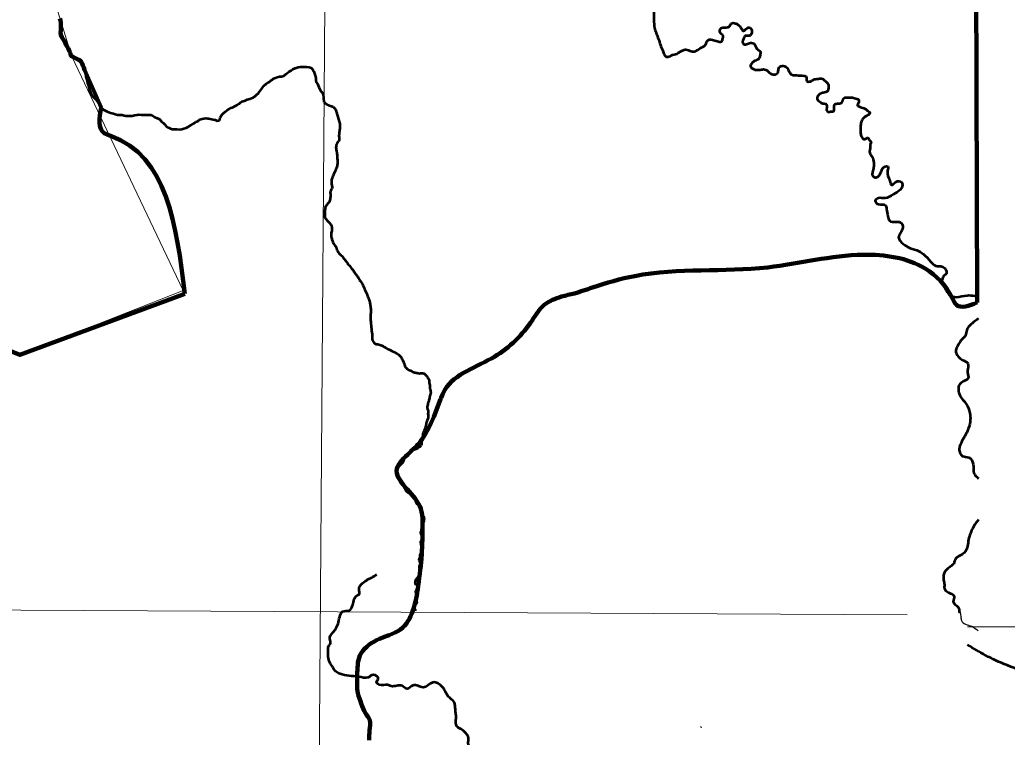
# Model space of a CAD drawing. Extents: x 553962 to 842807, y 8883888 to 9032388.
# Drawn here: x 818510 to 821423, y 9010252 to 9012369 of the extents above; entities that cross this region are included whole.
import ezdxf

# ---------------------------------------------------------------- set-up
doc = ezdxf.new("R2010")
doc.units = 0
doc.header["$LTSCALE"] = 200
for name, color, linetype, lineweight in [('1', 7, 'Continuous', 13), ('23', 7, 'Continuous', 13), ('24', 7, 'Continuous', 25), ('27', 7, 'Continuous', 13), ('35', 7, 'Continuous', 13), ('4', 7, 'Continuous', 25), ('40', 7, 'Continuous', 25), ('57', 7, 'Continuous', 13)]:
    doc.layers.add(name, color=color, linetype=linetype, lineweight=lineweight)

msp = doc.modelspace()

# ---------------------------------------------------------------- linework, layer by layer
at = {"layer": '1'}
msp.add_line((821305.2, 9010578.1), (835309.2, 9010577.5), dxfattribs=at)
for points in [[(819491.5, 9023933.1), (819436.9, 9016147.3), (819350.2, 9004420.8)], [(800782.2, 9010709.7), (808429.8, 9010680.7), (821127.5, 9010613.4)]]:
    msp.add_lwpolyline(points, dxfattribs=at)
at = {"layer": '23'}
msp.add_lwpolyline([(818416.3, 9011417.8), (818510.3, 9011380.4), (818992.1, 9011570.6), (818662.2, 9012263.2), (818629.4, 9012371.8), (818586.1, 9012506.7), (819143.5, 9012424), (819645.3, 9012611.6), (820050.1, 9012975.7), (820207.6, 9012918.5), (820554.3, 9013201.3), (821146.2, 9013588.7), (820842.8, 9013922.9), (820824.7, 9014163.4), (820811.4, 9014323), (820731.7, 9014362.8), (820680.2, 9014373.9), (820443.4, 9014602.6), (820513, 9014700.1)], dxfattribs=at)
at = {"layer": '24', "lineweight": 53}
for points in [[(818628.3, 9012373), (818629.8, 9012367.3), (818631.2, 9012360.7), (818631.2, 9012354.6), (818631.2, 9012349), (818631.1, 9012343.9), (818630.6, 9012337.8), (818630, 9012331.7), (818630.5, 9012324.6), (818633.5, 9012317.9), (818637, 9012312.8), (818640.5, 9012306.7), (818643.6, 9012302.6), (818645.5, 9012296.4), (818649.1, 9012291.3), (818652.1, 9012285.2), (818654.6, 9012280.6), (818656.6, 9012276), (818659.1, 9012269.4), (818660.6, 9012263.2), (818665.7, 9012261.2), (818670.7, 9012257.6), (818676.3, 9012254.5), (818680.8, 9012252.4), (818686.9, 9012249.8), (818691, 9012244.7), (818693.5, 9012240.1), (818696, 9012234), (818698.5, 9012228.4), (818700.5, 9012221.7)], [(818700.5, 9012221.7), (818702, 9012216.1), (818703.9, 9012208.5), (818704.9, 9012200.8), (818706.4, 9012195.2), (818708.4, 9012188.6), (818709.9, 9012181.9), (818712.3, 9012174.3), (818714.3, 9012166.1), (818716.3, 9012160), (818718.8, 9012154.4), (818720.3, 9012149.3), (818723.8, 9012145.2), (818728.4, 9012140), (818732.9, 9012134.9), (818736.5, 9012131.3), (818740, 9012127.2), (818744.5, 9012120.1), (818748.1, 9012114.5), (818751.6, 9012108.8), (818756.1, 9012104.7), (818761.7, 9012101.6), (818767.3, 9012099), (818772.3, 9012096.5), (818777.9, 9012094.4), (818786.1, 9012092.3), (818791.6, 9012090.7), (818798.2, 9012088.7), (818804.3, 9012088.6), (818812, 9012088.6), (818817.5, 9012086.5), (818823.1, 9012086), (818830.2, 9012085.9), (818835.3, 9012085.9), (818841.4, 9012085.8), (818849.6, 9012087.8), (818855.7, 9012088.8), (818861.3, 9012089.3), (818868.9, 9012089.2), (818876.6, 9012089.2), (818884.7, 9012089.1), (818889.8, 9012089.1), (818896.4, 9012089), (818901, 9012087), (818908, 9012082.3), (818913.6, 9012080.3), (818921.7, 9012075.6), (818927.8, 9012069.5), (818932.8, 9012065.4), (818937.9, 9012060.2), (818941.4, 9012055.6), (818945.5, 9012052.6), (818950, 9012050.5), (818954.6, 9012048.4), (818959.7, 9012046.9), (818966.8, 9012046.8), (818972.9, 9012046.3), (818981, 9012045.7), (818987.7, 9012046.2), (818993.3, 9012048.2), (819000.4, 9012050.7), (819006.5, 9012053.7), (819014.2, 9012058.2), (819022.9, 9012063.3), (819029.5, 9012067.8)], [(819099.1, 9012072.2), (819099.8, 9012074.6), (819101.4, 9012081.2), (819106, 9012088.8), (819110.6, 9012093.9), (819116.8, 9012098.5), (819121.4, 9012102.5), (819126.5, 9012105.5), (819133.6, 9012109), (819139.7, 9012111.6), (819144.3, 9012114.1), (819150.5, 9012117.6), (819156.6, 9012121.6), (819160.7, 9012125.2), (819165.3, 9012127.7), (819175.5, 9012131.2), (819180.6, 9012133.7), (819188.2, 9012136.2), (819193.8, 9012138.2), (819198.4, 9012140.2), (819203.5, 9012142.7), (819208.1, 9012147.3), (819213.8, 9012152.8), (819219.4, 9012159.4), (819222.5, 9012164.5), (819226.6, 9012170.1), (819230.2, 9012174.1), (819236.9, 9012180.2), (819243.5, 9012184.2), (819249.6, 9012188.8), (819254.2, 9012192.3), (819258.3, 9012195.9), (819263.9, 9012197.9), (819269, 9012199.9), (819275.7, 9012201.9), (819281.8, 9012202.3), (819288.4, 9012203.8), (819295, 9012208.4), (819299.6, 9012212.4), (819304.8, 9012216.4), (819309.9, 9012220), (819315, 9012223.5), (819322.6, 9012226.5), (819331.3, 9012229), (819337.4, 9012230.5), (819349.1, 9012230.4), (819355.7, 9012230.4), (819363.3, 9012229.8), (819369.4, 9012227.7), (819373.5, 9012223.1), (819377, 9012216.5), (819379.5, 9012210.9), (819381.5, 9012204.7), (819382.9, 9012197.1), (819382.9, 9012191.5), (819384.4, 9012185.4), (819388.4, 9012179.7), (819391.9, 9012170.6), (819395.9, 9012162.9), (819397.9, 9012158.3), (819401.5, 9012154.7), (819405, 9012150.1), (819407.2, 9012126.3)], [(819029.5, 9012067.8), (819035.1, 9012069.8), (819041.2, 9012074.9), (819047.7, 9012077.3), (819052.8, 9012077.7), (819059.4, 9012078.5), (819064.5, 9012077.7), (819066.9, 9012078.1), (819071.6, 9012077.3), (819079.8, 9012075), (819085.7, 9012074.2), (819091.6, 9012071.4), (819099.1, 9012072.2)]]:
    msp.add_lwpolyline(points, dxfattribs=at)
for points in [[(820101.7, 9012869.5), (820110.7, 9012856.1), (820137, 9012851.4), (820172.9, 9012843.8), (820194.5, 9012833.5), (820214.3, 9012832.5), (820229.4, 9012843.8), (820240.7, 9012862.7), (820262.4, 9012868.4), (820283.1, 9012871.2), (820301, 9012860.8), (820311.4, 9012855.2), (820302.9, 9012840.1), (820291.6, 9012834.4), (820286.9, 9012820.3), (820297.3, 9012812.8), (820316.1, 9012821.2), (820334, 9012825), (820342.5, 9012816.5), (820336.9, 9012803.3), (820335.9, 9012784.5), (820340.6, 9012760), (820344.4, 9012746.8), (820357.6, 9012734.5), (820378.3, 9012722.3), (820403.8, 9012722.3), (820419.8, 9012721.3), (820430.2, 9012715.7), (820437.7, 9012698.7), (820448.1, 9012690.2), (820454.7, 9012677), (820455.6, 9012660.1), (820439.6, 9012651.6), (820424.5, 9012638.4), (820414.2, 9012625.2), (820404.7, 9012621.4), (820401, 9012612), (820384, 9012603.5), (820373.2, 9012583.1), (820371.7, 9012568.2), (820374.3, 9012551.7), (820379.7, 9012533), (820382.8, 9012525), (820380.2, 9012507.4), (820374.8, 9012500), (820374.3, 9012494.1), (820373.8, 9012482.9), (820369.5, 9012473.8), (820366.3, 9012463.2), (820367.9, 9012453.6), (820373.8, 9012445.6), (820377.5, 9012435.5), (820378.1, 9012415.2), (820379.7, 9012395.5), (820380.2, 9012369.3)], [(820380.2, 9012369.3), (820382.3, 9012345.9), (820387.1, 9012329.4), (820394, 9012311.8), (820399.4, 9012295.2), (820406.3, 9012277.7), (820411.1, 9012265.4), (820418, 9012259.5), (820431.4, 9012263.8), (820447.9, 9012269.1), (820464.9, 9012278.7), (820474.5, 9012281.4), (820490.5, 9012276.6), (820502.8, 9012276.6), (820516.7, 9012285.1), (820531.6, 9012294.2), (820536.9, 9012304.8), (820544.4, 9012310.7), (820552.9, 9012309.7), (820567.3, 9012305.9), (820579.6, 9012304.8), (820583.8, 9012313.9), (820584.4, 9012321.9), (820575.3, 9012331.5), (820576.9, 9012342.7), (820583.3, 9012346.4), (820597.2, 9012347), (820604.1, 9012351.2), (820608.3, 9012358.2), (820621.1, 9012358.7), (820628.6, 9012354.4), (820638.2, 9012343.8), (820644.6, 9012336.3), (820649.9, 9012340), (820655.3, 9012344.8), (820663.8, 9012345.9), (820669.1, 9012338.4), (820667, 9012326.2), (820660.6, 9012321.4), (820651, 9012321.9), (820644.6, 9012312.8), (820641.9, 9012303.8), (820645.7, 9012296.8), (820656.3, 9012297.9), (820668.1, 9012301.1), (820675.5, 9012299), (820679.8, 9012291.5), (820684.1, 9012283.5), (820693.6, 9012275.5), (820693.6, 9012264.3), (820691, 9012255.8), (820678.2, 9012247.8), (820670.2, 9012241.9), (820664.9, 9012232.3), (820678.2, 9012221.8)], [(820678.2, 9012221.8), (820694.2, 9012221.8), (820707, 9012222.9), (820720.8, 9012213.8), (820736.3, 9012207.4), (820746.4, 9012214.4), (820748.6, 9012226.6), (820758.2, 9012233), (820772, 9012228.2), (820779.5, 9012216), (820786.9, 9012207.4), (820801.9, 9012205.3), (820822.1, 9012204.2), (820828.5, 9012202.6), (820830.7, 9012194.6), (820831.7, 9012188.2), (820841.3, 9012187.2), (820850.9, 9012192.5), (820865.8, 9012195.2), (820877.6, 9012195.2), (820886.1, 9012188.2), (820895.7, 9012176), (820895.2, 9012168), (820893.6, 9012160), (820879.7, 9012154.1), (820868, 9012148.8), (820863.7, 9012144), (820861.6, 9012139.2), (820863.2, 9012132.8), (820869, 9012128), (820878.6, 9012122.1), (820886.6, 9012121.6), (820890.4, 9012112.5), (820889.8, 9012102.4), (820895.2, 9012097), (820901.6, 9012098.1), (820911.7, 9012100.8), (820911.7, 9012111.4), (820913.8, 9012119.4), (820924.5, 9012122.1), (820934.6, 9012124.8), (820937.8, 9012131.7), (820941, 9012138.1), (820953.3, 9012139.7), (820966.6, 9012139.7), (820978.8, 9012136), (820984.2, 9012133.8), (820983.4, 9012123.7), (820981.3, 9012117.3), (820988.2, 9012112), (821003.2, 9012106.6), (821011.7, 9012100.2), (821017.6, 9012095.4), (821013.3, 9012089), (821004.2, 9012084.2)], [(819407.2, 9012126.3), (819409.3, 9012123.8), (819414.9, 9012120.2), (819426.3, 9012115.5), (819436.4, 9012110.4), (819440.7, 9012104.8), (819444.3, 9012095.5), (819447.7, 9012082.6), (819452.4, 9012068.7), (819454.3, 9012056.4), (819453.3, 9012044.9), (819451.6, 9012031), (819451.9, 9012019.9), (819452.3, 9012014), (819449.5, 9012009.8), (819445.7, 9012005.6), (819443.2, 9011998), (819442.4, 9011992), (819443.3, 9011985), (819445.3, 9011974.5), (819445.8, 9011964.6), (819446.9, 9011952.6), (819446.7, 9011944.4), (819444, 9011931.9), (819437, 9011917), (819432.8, 9011907.6), (819429.8, 9011897.2), (819429, 9011890.2), (819430.7, 9011878.8), (819431.3, 9011873.6), (819428.7, 9011868.3), (819426.3, 9011863.2), (819425.9, 9011854.6), (819426.2, 9011847.5), (819425.2, 9011840.5), (819423.7, 9011833.7), (819420.1, 9011829.2), (819415.7, 9011823.1), (819413, 9011819.1), (819410.8, 9011815), (819410.3, 9011810.4), (819409.2, 9011807), (819409.4, 9011801.2), (819410, 9011792.3), (819409.8, 9011785.5), (819413.4, 9011780.6), (819417.4, 9011776), (819423.7, 9011769.6), (819427.4, 9011765.4), (819430.2, 9011756.8), (819430.7, 9011750.4), (819430.5, 9011746), (819428.7, 9011740.5), (819428.1, 9011735.4), (819427.9, 9011730.3)], [(821004.2, 9012084.2), (820996.8, 9012076.8), (820992, 9012067.2), (820989.8, 9012053.8), (820989.8, 9012040.5), (820990.9, 9012028.8), (820997.8, 9012018.1), (821006.9, 9012018.6), (821010.6, 9012020.8), (821016.5, 9012013.8), (821020.8, 9012008.5), (821018.6, 9012001), (821018.6, 9011991.4), (821016.5, 9011982.4), (821020.2, 9011970.1), (821026.6, 9011958.9), (821028.8, 9011947.7), (821028.2, 9011933.8), (821025.6, 9011920), (821025, 9011909.3), (821030.9, 9011904.5), (821040.5, 9011905.6), (821050.6, 9011921), (821062.3, 9011936), (821070.3, 9011936), (821069.8, 9011924.2), (821076.1, 9011893.9), (821080.8, 9011882), (821098.8, 9011892.7), (821113.1, 9011886.8), (821107.1, 9011867.7), (821085.6, 9011853.3), (821062.9, 9011842.6), (821042.6, 9011842.6), (821033.1, 9011835.4), (821042.6, 9011824.7), (821062.9, 9011822.3), (821066.5, 9011811.5), (821070.1, 9011790), (821076.1, 9011775.7), (821094, 9011773.3), (821110.7, 9011768.6), (821114.3, 9011756.6), (821107.1, 9011739.9), (821102.3, 9011726.8), (821115.5, 9011707.7), (821135.8, 9011695.7), (821162, 9011686.2), (821175.2, 9011677.8), (821196.7, 9011656.3), (821212.2, 9011643.2), (821226.5, 9011642), (821238.4, 9011636), (821243.2, 9011622.9), (821233.7, 9011612.1)], [(819427.9, 9011730.3), (819429.5, 9011725.8), (819430.6, 9011720.9), (819433.6, 9011713.4), (819435.5, 9011708.9), (819439.4, 9011703.4), (819442.6, 9011698.9), (819444.3, 9011694.1), (819446.7, 9011687.2), (819451, 9011680.9), (819463.1, 9011669.2), (819465.2, 9011666.2), (819468.2, 9011661.1), (819472.6, 9011656.2), (819479.2, 9011646.6), (819484.7, 9011641.3), (819488.7, 9011635.3), (819493.1, 9011630.2), (819497.6, 9011623.1), (819504, 9011614.4), (819508.9, 9011607), (819512.4, 9011600.9), (819516.8, 9011595.2), (819523.7, 9011582.4), (819530.5, 9011566.3), (819537.7, 9011549.8), (819541.3, 9011539.2), (819543.8, 9011527.3), (819544.4, 9011519.8), (819545.6, 9011511.5), (819545.2, 9011504.8), (819544.2, 9011497.2), (819544.4, 9011490.3), (819544.6, 9011484.4), (819545.8, 9011472.8), (819547.7, 9011451.6), (819549.5, 9011430.6), (819550.3, 9011423.1), (819554.2, 9011417.4), (819557.2, 9011413.8), (819560.9, 9011412.2), (819566, 9011412), (819572.2, 9011410), (819577.9, 9011408.5), (819581.7, 9011405.9), (819588.2, 9011402.1), (819594.6, 9011398.7), (819612.9, 9011389.4), (819624.3, 9011383.3), (819630.2, 9011378.6), (819637.1, 9011369.2), (819640.5, 9011361.4), (819644, 9011353), (819647.1, 9011344.7), (819651.5, 9011340.4)], [(821233.7, 9011612.1), (821230.1, 9011600.2), (821236.1, 9011583.5), (821243.2, 9011569.2), (821254, 9011556), (821271.9, 9011551.2), (821304.1, 9011556), (821325.6, 9011554.8), (821337.5, 9011552.5), (821338.2, 9011552.2)], [(821338.2, 9011487.5), (821326.8, 9011479.6), (821311.3, 9011466.5), (821302.9, 9011453.3), (821299.3, 9011437.8), (821288.6, 9011425.9), (821279, 9011411.6), (821271.9, 9011397.2), (821271.9, 9011385.3), (821289.8, 9011366.2), (821306.5, 9011355.5), (821305.3, 9011328), (821307.7, 9011311.3), (821286.2, 9011298.1), (821283.8, 9011258.7), (821300.5, 9011237.2), (821312.5, 9011208.6), (821313.7, 9011189.5), (821307.7, 9011162), (821286.2, 9011120.2), (821281.4, 9011106.7), (821282.6, 9011092.3), (821291, 9011081.6), (821308.9, 9011078), (821322, 9011057.7), (821324.4, 9011031.4), (821336.3, 9011017.1), (821338.2, 9011015.6)], [(819651.5, 9011340.4), (819656.1, 9011336.4), (819661.9, 9011334.6), (819666.6, 9011331.9), (819671.5, 9011329.5), (819681.7, 9011327.4), (819688.5, 9011325.9), (819695.8, 9011326.4), (819701.2, 9011325.5), (819708.6, 9011319.2), (819714.4, 9011310.7), (819717, 9011305), (819717.4, 9011297.8), (819719, 9011290.7), (819719.3, 9011283.3), (819720.3, 9011277.8), (819721.8, 9011273.4), (819719.4, 9011259.1), (819716.6, 9011246.6), (819713.9, 9011237.6), (819712.4, 9011230.7), (819712, 9011224), (819714, 9011215.7), (819714, 9011209.7), (819714, 9011203.4), (819714.9, 9011196.3), (819713.6, 9011191.3), (819710.1, 9011184.2), (819708.1, 9011176.1), (819706.3, 9011167.3), (819703.1, 9011157), (819699.2, 9011147.6), (819698.1, 9011139.9), (819696.4, 9011131.6), (819694.9, 9011125.2), (819694.7, 9011117.8), (819692.9, 9011112.8), (819688.5, 9011107.8), (819683.1, 9011104.5), (819673.3, 9011101), (819667.8, 9011101.2), (819665.6, 9011101.2), (819661, 9011095.7), (819660, 9011091.5), (819656.5, 9011087), (819652.8, 9011085.1), (819650, 9011084.9), (819647.3, 9011083.5), (819645.3, 9011080.1), (819643.8, 9011075.7), (819642.1, 9011068.7), (819638.7, 9011062), (819633.6, 9011056.9), (819628.8, 9011051.9), (819625.2, 9011048.5)], [(819625.2, 9011048.5), (819622.3, 9011045), (819620.8, 9011041.4), (819619.7, 9011035.3), (819620.1, 9011032.2), (819623.2, 9011025.3), (819626.6, 9011019.9), (819630.9, 9011016.7), (819635.3, 9011010.5), (819638.9, 9011004.6), (819642.6, 9010996.8), (819643.9, 9010990.4), (819645.1, 9010986.2), (819647.4, 9010982.1), (819649.8, 9010978.6), (819657.1, 9010974.1), (819664.6, 9010973.2), (819667.1, 9010971.7), (819669, 9010967.3), (819672.4, 9010963.5), (819676.2, 9010959.6), (819676.9, 9010955.2), (819677.4, 9010948.2), (819678.6, 9010945.1), (819681.2, 9010941.1), (819686.4, 9010937.5), (819688.8, 9010935.5), (819690.3, 9010932.4), (819691.1, 9010928.6), (819691.7, 9010922.4), (819692.6, 9010918.3), (819694.3, 9010913.8), (819696, 9010910.1), (819698.8, 9010906.5), (819700.5, 9010903.1), (819702, 9010898.2), (819702.1, 9010893.6), (819701.5, 9010890.1), (819700, 9010885), (819698.3, 9010881), (819697.2, 9010878), (819695.2, 9010869.8), (819694.3, 9010866.8), (819694.3, 9010864.1), (819693.7, 9010861.4), (819692.7, 9010858.3), (819691.6, 9010856), (819691.8, 9010853.9), (819693.2, 9010852), (819694.4, 9010848), (819695.4, 9010843.1), (819695.4, 9010837.6), (819694.6, 9010834), (819692.7, 9010831.4), (819691.6, 9010830.3)], [(821338.2, 9010894.8), (821329.2, 9010883.3), (821312.5, 9010849.9), (821307.7, 9010830.7), (821304.1, 9010811.6), (821291, 9010792.5), (821270.7, 9010779.4), (821264.7, 9010763.8)], [(819691.6, 9010830.3), (819692.1, 9010825.4), (819692.4, 9010822.3), (819694.4, 9010817.4), (819696.7, 9010812.9), (819697.6, 9010809.5), (819697.2, 9010805.8), (819695.6, 9010800.9), (819693.8, 9010797.8), (819691.7, 9010794.7), (819690.4, 9010791.7), (819689.8, 9010789.5), (819690.2, 9010784.1), (819689.4, 9010781.4), (819687.5, 9010778.4), (819687.2, 9010776), (819687.7, 9010773.6), (819689.5, 9010769.4), (819690.8, 9010764.9), (819691.2, 9010762.1), (819688.9, 9010758.8), (819688, 9010755.1), (819688.8, 9010750.1), (819688.5, 9010744.5), (819688.8, 9010740), (819689.8, 9010737), (819676, 9010712.7), (819675.6, 9010709.8), (819676, 9010707.5), (819676, 9010704.6), (819678.2, 9010703.9), (819683.3, 9010699.9), (819685.5, 9010698.2), (819682.8, 9010692.6), (819678, 9010684.4), (819677, 9010682.4), (819678.1, 9010679.5), (819680.5, 9010677.4), (819683.5, 9010675.1), (819683.1, 9010672.6), (819681.8, 9010670.8), (819679.4, 9010667.2), (819677.4, 9010664.3), (819677.1, 9010661.8), (819678, 9010658.1), (819679.6, 9010654.8), (819680.3, 9010652.1), (819680.8, 9010649), (819679.9, 9010646.5), (819675.2, 9010643), (819673.4, 9010641), (819672.5, 9010636.5), (819672.7, 9010633.7), (819675.5, 9010629.7), (819676.4, 9010625.6)], [(821264.7, 9010763.8), (821250.4, 9010751.9), (821239.6, 9010742.3), (821234.8, 9010716.1), (821237.2, 9010701.7), (821237.2, 9010691), (821255.2, 9010676.7), (821265.9, 9010668.3), (821263.5, 9010652.8), (821277.8, 9010636), (821281.4, 9010619.3)]]:
    msp.add_spline(points, degree=3, dxfattribs=at)
at = {"layer": '24'}
msp.add_spline([(821277.9, 9010635.6), (821286, 9010607.9), (821287.3, 9010596.2), (821299.3, 9010585.7), (821317.7, 9010579.5), (821337.2, 9010565.8)], degree=3, dxfattribs=at)
at = {"layer": '27'}
msp.add_lwpolyline([(818416.3, 9011417.8), (818510.3, 9011380.4), (818992.1, 9011570.6), (818662.2, 9012263.2), (818629.4, 9012371.8), (818586.1, 9012506.7), (819143.5, 9012424), (819645.3, 9012611.6), (820050.1, 9012975.7), (820207.6, 9012918.5), (820554.3, 9013201.3), (821179.8, 9013546.5)], dxfattribs=at)
at = {"layer": '35'}
msp.add_lwpolyline([(818416.3, 9011417.8), (818510.3, 9011380.4), (818992.1, 9011570.6), (818662.2, 9012263.2), (818629.4, 9012371.8), (818586.1, 9012506.7), (819143.5, 9012424), (819645.3, 9012611.6), (820050.1, 9012975.7), (820207.6, 9012918.5), (820554.3, 9013201.3), (821179.8, 9013546.5)], dxfattribs=at)
at = {"layer": '4', "lineweight": 13}
msp.add_line((820520.4, 9010282.6), (820519.9, 9010280.1), dxfattribs=at)
msp.add_lwpolyline([(820518.1, 9010283.8), (820519, 9010282.1), (820519.9, 9010280.3)], dxfattribs=at)
at = {"layer": '4', "lineweight": 53}
msp.add_spline([(819947.6, 9009955.5), (819945.7, 9009958), (819947.7, 9009968.2), (819942.6, 9009980.4), (819940.1, 9009989.5), (819940.1, 9009998.7), (819931.9, 9010017), (819922.2, 9010026.1), (819911, 9010033.7), (819895.7, 9010031.2), (819885.5, 9010051), (819870.2, 9010058.7), (819848.8, 9010066.8), (819843.7, 9010083.5), (819843.2, 9010096.8), (819848.8, 9010110.5), (819838.1, 9010130.8), (819835.5, 9010137.4), (819831.5, 9010150.1), (819843.2, 9010157.2), (819856.4, 9010165.4), (819859.5, 9010177.1), (819850.8, 9010181.1), (819845.7, 9010187.7), (819849.8, 9010200.4), (819835.5, 9010224.8), (819833, 9010230.9), (819833.5, 9010244.7), (819832, 9010255.8), (819824.3, 9010265), (819811.6, 9010276.2), (819803.9, 9010279.7), (819796.8, 9010289.4), (819796.8, 9010307.7), (819794.7, 9010334.6), (819791.7, 9010354.4), (819773.3, 9010372.7), (819763.1, 9010391.5), (819757, 9010400.2), (819728.5, 9010413.9), (819699.9, 9010399.2), (819669.3, 9010405.3), (819652.5, 9010394.6), (819637.7, 9010403.7), (819605.6, 9010402.7), (819594.8, 9010406.8), (819570.4, 9010406.8), (819562.2, 9010415.4), (819567.3, 9010424.1), (819553, 9010436.2), (819537.2, 9010428.6), (819509.2, 9010430.7), (819481.6, 9010433.2), (819454.6, 9010439.3), (819442.4, 9010445.9), (819431.1, 9010462.2), (819422.5, 9010476.4), (819419.4, 9010494.2), (819419.4, 9010513), (819421.5, 9010522.1), (819424, 9010525.2), (819426.6, 9010534.9), (819424, 9010542.5), (819434.7, 9010562.3), (819448.5, 9010587.2), (819453.6, 9010607.5), (819461.8, 9010622.8), (819481.6, 9010626.3), (819492.3, 9010642.6), (819496.4, 9010659.4), (819505.6, 9010671.1), (819510.7, 9010673.6), (819510.7, 9010689.9), (819517.8, 9010703.6), (819547.9, 9010723.9), (819562.7, 9010732)], degree=3, dxfattribs=at)
at = {"layer": '40'}
msp.add_spline([(834727.2, 9024088.7), (834617.3, 9023062.6), (832419.2, 9018884.9), (828169.6, 9013937.6), (824213.1, 9008990.3), (821722, 9005985.3), (820586.3, 9004153)], degree=3, dxfattribs=at)
msp.add_spline([(834727.2, 9024088.7), (834617.3, 9023062.6), (832419.2, 9018884.9), (828169.6, 9013937.6), (824213.1, 9008990.3), (821722, 9005985.3), (820586.3, 9004153)], degree=3, dxfattribs=at)
at = {"layer": '40', "lineweight": 53}
msp.add_spline([(822875.9, 9009147.3), (822719.9, 9009166.8), (822577.1, 9009170.6), (822470, 9009230.4), (822391.2, 9009261.3), (822280.7, 9009252.7), (822163.6, 9009304.2), (822119.3, 9009316.5), (822029, 9009293.4), (821892.1, 9009311.7), (821792.7, 9009398.6), (821726.9, 9009549.9), (821690.2, 9009601.7), (821642, 9009601.5), (821609.2, 9009669.9), (821563.3, 9009842.1), (821566.2, 9009950), (821581, 9010087.1), (821559.8, 9010197), (821485.6, 9010385.7), (821489.3, 9010418.9), (821422.5, 9010464.4), (821305.2, 9010524.5)], degree=3, dxfattribs=at)
at = {"layer": '40', "lineweight": 13}
msp.add_spline([(822875.9, 9009147.3), (822719.9, 9009166.8), (822577.1, 9009170.6), (822470, 9009230.4), (822391.2, 9009261.3), (822280.7, 9009252.7), (822163.6, 9009304.2), (822119.3, 9009316.5), (822029, 9009293.4), (821892.1, 9009311.7), (821792.7, 9009398.6), (821726.9, 9009549.9), (821690.2, 9009601.7), (821642, 9009601.5), (821609.2, 9009669.9), (821563.3, 9009842.1), (821566.2, 9009950), (821581, 9010087.1), (821559.8, 9010197), (821485.6, 9010385.7), (821489.3, 9010418.9), (821422.5, 9010464.4), (821305.2, 9010524.5)], degree=3, dxfattribs=at)
at = {"layer": '57', "lineweight": 90}
for p, q in [((818749.6, 9012110.8), (818700.5, 9012221.7)), ((819751.1, 9011249.5), (819730.8, 9011197.5))]:
    msp.add_line(p, q, dxfattribs=at)
for points in [[(821313.5, 9018020.2), (820980.7, 9017746.6), (821051.8, 9017472.2), (820911.8, 9017392.9), (821090.8, 9016668.8), (821090.8, 9016670), (821317.9, 9016624.4), (821334.1, 9011534.8)], [(818700.5, 9012221.7), (818698.5, 9012228.4), (818696, 9012234), (818693.5, 9012240.1), (818691, 9012244.7), (818686.9, 9012249.8), (818680.8, 9012252.4), (818676.3, 9012254.5), (818670.7, 9012257.6), (818665.7, 9012261.2), (818660.6, 9012263.2), (818659.1, 9012269.4), (818656.6, 9012276), (818654.6, 9012280.6), (818652.1, 9012285.2), (818649.1, 9012291.3), (818645.5, 9012296.4), (818643.6, 9012302.6), (818640.5, 9012306.7), (818637, 9012312.8), (818633.5, 9012317.9), (818630.5, 9012324.6), (818630, 9012331.7), (818630.6, 9012337.8), (818631.1, 9012343.9), (818631.2, 9012349), (818631.2, 9012354.6), (818631.2, 9012360.7), (818629.8, 9012367.3), (818628.3, 9012373)], [(818416.3, 9011417.8), (818510.3, 9011380.4), (818988.9, 9011557.3), (818996.9, 9011560.3)]]:
    msp.add_lwpolyline(points, dxfattribs=at)
for points in [[(818996.9, 9011560.3), (818777, 9012027.1), (818759.2, 9012034.6), (818749.6, 9012110.8)], [(821334.1, 9011534.8), (821272.8, 9011528.2), (821260.3, 9011548.6), (821180.1, 9011635.6), (820998, 9011675.8), (820716.5, 9011638.7), (820323.7, 9011613.1), (820199.3, 9011579.1), (820145.9, 9011562), (820107.8, 9011552.3), (820057, 9011527.6), (820016, 9011475), (819901, 9011370), (819758.3, 9011267.8), (819751.1, 9011249.5)], [(819730.8, 9011197.5), (819696.5, 9011131.7), (819660.2, 9011091.9), (819621.9, 9011044.2), (819689.9, 9010933.6), (819698.1, 9010880.4), (819685.1, 9010698.7), (819633.1, 9010570.4), (819561.9, 9010538.3), (819513.3, 9010493.3), (819505.2, 9010435.2), (819507.3, 9010382), (819517.2, 9010351.5), (819529.6, 9010323.4), (819542.1, 9010303), (819541.8, 9010272.6), (819540.6, 9010243.8)]]:
    msp.add_spline(points, degree=3, dxfattribs=at)

doc.saveas('drawing.dxf')
